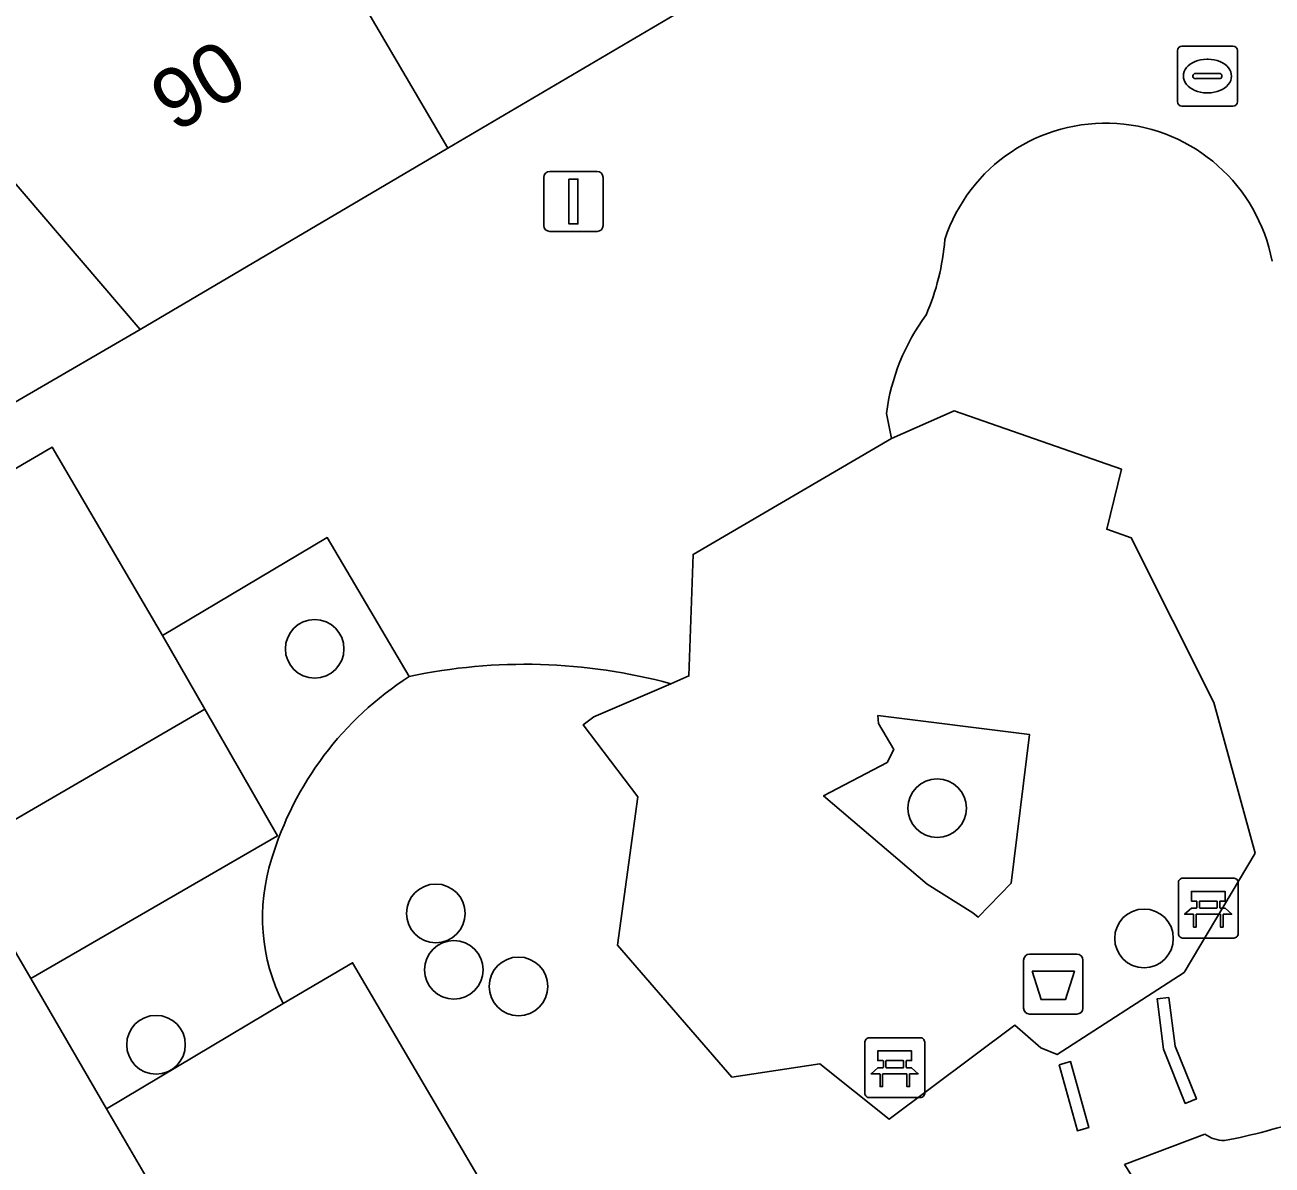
# Model space of a CAD drawing. Extents: x 161771 to 163125, y 382475 to 383179.
# Drawn here: x 162198.51 to 162219.32, y 382801.26 to 382820.27 of the extents above; entities that cross this region are included whole.
import ezdxf

# ---------------------------------------------------------------- set-up
doc = ezdxf.new("R2010")
doc.units = 0
for name, color, linetype in [('IMGEO_Afvalbak', 7, 'Continuous'), ('IMGEO_Bank', 7, 'Continuous'), ('IMGEO_Boom', 7, 'Continuous'), ('IMGEO_Erf', 7, 'Continuous'), ('IMGEO_Groenvoorziening', 7, 'Continuous'), ('IMGEO_Haag', 7, 'Continuous'), ('IMGEO_Lichtmast', 7, 'Continuous'), ('IMGEO_Pand', 7, 'Continuous'), ('IMGEO_Pand_nummerreeks', 7, 'Continuous'), ('IMGEO_Parkeervlak_open', 7, 'Continuous'), ('IMGEO_Rijbaan_lokaal_open', 7, 'Continuous'), ('IMGEO_Rioolput', 7, 'Continuous'), ('IMGEO_Voetpad_onverhard', 7, 'Continuous'), ('IMGEO_Woonerf_open', 7, 'Continuous')]:
    doc.layers.add(name, color=color, linetype=linetype)

msp = doc.modelspace()

# ---------------------------------------------------------------- linework, layer by layer
at = {"layer": 'IMGEO_Afvalbak'}
for p, q in [((162215.276, 382804.773), (162216.066, 382804.773)), ((162216.066, 382804.773), (162215.276, 382804.773)), ((162215.176, 382803.873), (162215.176, 382804.673)), ((162215.176, 382804.673), (162215.176, 382803.873)), ((162216.166, 382804.673), (162216.166, 382803.873)), ((162216.166, 382803.873), (162216.166, 382804.673)), ((162216.066, 382803.773), (162215.276, 382803.773)), ((162215.276, 382803.773), (162216.066, 382803.773))]:
    msp.add_line(p, q, dxfattribs=at)
msp.add_lwpolyline([(162215.319, 382804.487), (162216.023, 382804.487), (162215.874, 382804.017), (162215.468, 382804.017), (162215.319, 382804.487)], dxfattribs=at)
for centre, start, end in [((162215.276, 382804.673), 90, 180), ((162215.276, 382804.673), 90, 180), ((162216.066, 382804.673), 0, 90), ((162216.066, 382804.673), 360, 90), ((162215.276, 382803.873), 180, 270), ((162215.276, 382803.873), 180, 270), ((162216.066, 382803.873), 270, 0), ((162216.066, 382803.873), 270, 0)]:
    msp.add_arc(centre, 0.1, start, end, dxfattribs=at)
at = {"layer": 'IMGEO_Bank'}
for p, q in [((162217.833, 382806.042), (162218.674, 382806.042)), ((162218.674, 382806.042), (162217.833, 382806.042)), ((162218.758, 382805.967), (162218.758, 382805.126)), ((162218.758, 382805.126), (162218.758, 382805.967)), ((162217.758, 382805.117), (162217.758, 382805.958)), ((162217.758, 382805.958), (162217.758, 382805.117)), ((162218.067, 382805.548), (162218.067, 382805.654)), ((162218.111, 382805.654), (162218.111, 382805.548)), ((162218.399, 382805.66), (162218.117, 382805.66)), ((162218.405, 382805.548), (162218.405, 382805.654)), ((162218.449, 382805.654), (162218.449, 382805.548)), ((162218.455, 382805.44), (162218.062, 382805.44)), ((162218.117, 382805.542), (162218.399, 382805.542)), ((162218.683, 382805.042), (162217.842, 382805.042)), ((162217.842, 382805.042), (162218.683, 382805.042)), ((162212.525, 382802.455), (162212.525, 382803.296)), ((162212.525, 382803.296), (162212.525, 382802.455)), ((162212.6, 382803.38), (162213.441, 382803.38)), ((162213.441, 382803.38), (162212.6, 382803.38)), ((162213.525, 382803.305), (162213.525, 382802.464)), ((162213.525, 382802.464), (162213.525, 382803.305)), ((162212.834, 382802.886), (162212.834, 382802.992)), ((162212.878, 382802.992), (162212.878, 382802.886)), ((162213.166, 382802.998), (162212.884, 382802.998)), ((162212.884, 382802.88), (162213.166, 382802.88)), ((162213.172, 382802.886), (162213.172, 382802.992)), ((162213.216, 382802.992), (162213.216, 382802.886)), ((162213.222, 382802.778), (162212.829, 382802.778)), ((162213.45, 382802.38), (162212.609, 382802.38)), ((162212.609, 382802.38), (162213.45, 382802.38))]:
    msp.add_line(p, q, dxfattribs=at)
for points in [[(162218.061, 382805.66), (162217.975, 382805.66), (162217.975, 382805.821), (162218.538, 382805.821), (162218.538, 382805.66), (162218.455, 382805.66)], [(162218.005, 382805.44), (162217.863, 382805.44), (162217.975, 382805.542), (162218.061, 382805.542)], [(162218.055, 382805.433), (162218.055, 382805.226), (162218.012, 382805.226), (162218.012, 382805.433)], [(162218.455, 382805.542), (162218.538, 382805.542), (162218.65, 382805.44), (162218.511, 382805.44)], [(162218.505, 382805.433), (162218.505, 382805.226), (162218.461, 382805.226), (162218.461, 382805.433)], [(162212.828, 382802.998), (162212.742, 382802.998), (162212.742, 382803.159), (162213.305, 382803.159), (162213.305, 382802.998), (162213.222, 382802.998)], [(162212.772, 382802.778), (162212.63, 382802.778), (162212.742, 382802.88), (162212.828, 382802.88)], [(162213.222, 382802.88), (162213.305, 382802.88), (162213.417, 382802.778), (162213.278, 382802.778)], [(162212.822, 382802.771), (162212.822, 382802.564), (162212.779, 382802.564), (162212.779, 382802.771)], [(162213.272, 382802.771), (162213.272, 382802.564), (162213.228, 382802.564), (162213.228, 382802.771)]]:
    msp.add_lwpolyline(points, dxfattribs=at)
for centre, radius, start, end in [((162217.836, 382805.964), 0.0779, 92.4484, 184.2845), ((162217.836, 382805.964), 0.0779, 92.4484, 184.2845), ((162218.68, 382805.964), 0.0779, 2.4484, 94.2845), ((162218.68, 382805.964), 0.0779, 2.4484, 94.2845), ((162218.06, 382805.653), 0.00671, 2.8957, 87.1043), ((162218.06, 382805.549), 0.00671, 272.8957, 357.1043), ((162218.117, 382805.653), 0.00671, 92.8957, 177.1043), ((162218.117, 382805.549), 0.00671, 182.8957, 267.1043), ((162218.399, 382805.653), 0.00671, 2.8957, 87.1043), ((162218.399, 382805.549), 0.00671, 272.8957, 357.1043), ((162218.456, 382805.653), 0.00671, 92.8957, 177.1043), ((162218.456, 382805.549), 0.00671, 182.8957, 267.1043), ((162218.005, 382805.433), 0.00671, 2.8957, 87.1043), ((162218.062, 382805.433), 0.00671, 92.8957, 177.1043), ((162218.454, 382805.433), 0.00671, 2.8957, 87.1043), ((162218.511, 382805.433), 0.00671, 92.8957, 177.1043), ((162217.836, 382805.12), 0.0779, 182.4484, 274.2845), ((162217.836, 382805.12), 0.0779, 182.4484, 274.2845), ((162218.68, 382805.12), 0.0779, 272.4484, 4.2845), ((162218.68, 382805.12), 0.0779, 272.4484, 4.2845), ((162212.603, 382803.302), 0.0779, 92.4484, 184.2845), ((162212.603, 382803.302), 0.0779, 92.4484, 184.2845), ((162213.447, 382803.302), 0.0779, 2.4484, 94.2845), ((162213.447, 382803.302), 0.0779, 2.4484, 94.2845), ((162212.827, 382802.991), 0.00671, 2.8957, 87.1043), ((162212.827, 382802.887), 0.00671, 272.8957, 357.1043), ((162212.884, 382802.991), 0.00671, 92.8957, 177.1043), ((162212.884, 382802.887), 0.00671, 182.8957, 267.1043), ((162213.166, 382802.991), 0.00671, 2.8957, 87.1043), ((162213.166, 382802.887), 0.00671, 272.8957, 357.1043), ((162213.223, 382802.991), 0.00671, 92.8957, 177.1043), ((162213.223, 382802.887), 0.00671, 182.8957, 267.1043), ((162212.772, 382802.771), 0.00671, 2.8957, 87.1043), ((162212.829, 382802.771), 0.00671, 92.8957, 177.1043), ((162213.221, 382802.771), 0.00671, 2.8957, 87.1043), ((162213.278, 382802.771), 0.00671, 92.8957, 177.1043), ((162212.603, 382802.458), 0.0779, 182.4484, 274.2845), ((162212.603, 382802.458), 0.0779, 182.4484, 274.2845), ((162213.447, 382802.458), 0.0779, 272.4484, 4.2845), ((162213.447, 382802.458), 0.0779, 272.4484, 4.2845)]:
    msp.add_arc(centre, radius, start, end, dxfattribs=at)
at = {"layer": 'IMGEO_Boom'}
for centre in [(162203.343, 382809.865), (162213.733, 382807.209), (162205.365, 382805.454), (162217.185, 382805.037), (162205.667, 382804.512), (162206.744, 382804.236), (162200.695, 382803.263)]:
    msp.add_circle(centre, 0.489, dxfattribs=at)
at = {"layer": 'IMGEO_Erf'}
msp.add_lwpolyline([(162182.282, 382828.451), (162195.867, 382812.544), (162200.429, 382815.195), (162197.177, 382818.993), (162194.176, 382822.44)], dxfattribs=at)
at = {"layer": 'IMGEO_Groenvoorziening'}
for points in [[(162212.886, 382813.791), (162212.972, 382813.373), (162214.015, 382813.836), (162216.811, 382812.862), (162216.563, 382811.862), (162216.972, 382811.72), (162218.348, 382808.971), (162219.041, 382806.456), (162217.853, 382804.465), (162215.734, 382803.098), (162215.465, 382803.21), (162215.031, 382803.587), (162212.93, 382802.02), (162211.772, 382802.945), (162210.307, 382802.719), (162208.399, 382804.921), (162208.738, 382807.398), (162207.824, 382808.597), (162208.003, 382808.733), (162209.288, 382809.284)], [(162204.92, 382809.405), (162203.552, 382811.721), (162200.801, 382810.091), (162201.507, 382808.861), (162202.72, 382806.749), (162198.606, 382804.365), (162199.871, 382802.195), (162202.816, 382803.949)], [(162202.816, 382803.949), (162203.975, 382804.63), (162207.784, 382798.145), (162206.378, 382797.335)], [(162216.857, 382801.264), (162218.201, 382801.77)]]:
    msp.add_lwpolyline(points, dxfattribs=at)
for points in [[(162215.271, 382808.439), (162212.744, 382808.752), (162212.753, 382808.621), (162213.007, 382808.187), (162212.9, 382807.971), (162211.838, 382807.413), (162213.566, 382805.94), (162214.328, 382805.46), (162214.415, 382805.388), (162214.969, 382805.956)], [(162217.6, 382804.052), (162217.704, 382803.241), (162218.06, 382802.358), (162217.874, 382802.284), (162217.508, 382803.191), (162217.402, 382804.026)], [(162217.6, 382804.052), (162217.402, 382804.026), (162217.508, 382803.191), (162217.874, 382802.284), (162218.06, 382802.358), (162217.704, 382803.241)], [(162215.766, 382802.928), (162215.958, 382802.982), (162216.265, 382801.882), (162216.073, 382801.828)], [(162215.766, 382802.928), (162216.073, 382801.828), (162216.265, 382801.882), (162215.958, 382802.982)]]:
    msp.add_lwpolyline(points, close=True, dxfattribs=at)
for centre, radius, start, end in [((162216.544, 382815.808), 2.827, 10.7095, 161.7069), ((162209.898, 382817.007), 3.974, 336.6936, 355.4909), ((162216.379, 382813.34), 3.522, 143.4946, 172.6384), ((162206.855, 382800.346), 9.263, 74.7705, 102.0559), ((162207.881, 382804.784), 5.488, 122.651, 163.345), ((162207.881, 382804.784), 5.488, 122.651, 163.345), ((162205.647, 382805.388), 3.175, 162.2232, 206.9417), ((162205.647, 382805.388), 3.175, 162.2232, 206.9417), ((162216.798, 382810.916), 9.412, 280.5915, 289.3074), ((162218.533, 382802.237), 0.573, 234.5728, 269.506), ((162213.843, 382799.169), 3.67, 14.3538, 34.8034)]:
    msp.add_arc(centre, radius, start, end, dxfattribs=at)
at = {"layer": 'IMGEO_Haag'}
for points in [[(162217.6, 382804.052), (162217.402, 382804.026), (162217.508, 382803.191), (162217.874, 382802.284), (162218.06, 382802.358), (162217.704, 382803.241)], [(162215.766, 382802.928), (162216.073, 382801.828), (162216.265, 382801.882), (162215.958, 382802.982)]]:
    msp.add_lwpolyline(points, close=True, dxfattribs=at)
at = {"layer": 'IMGEO_Lichtmast'}
for p, q in [((162207.267, 382817.828), (162208.057, 382817.828)), ((162208.057, 382817.828), (162207.267, 382817.828)), ((162207.167, 382816.928), (162207.167, 382817.728)), ((162207.167, 382817.728), (162207.167, 382816.928)), ((162208.157, 382817.728), (162208.157, 382816.928)), ((162208.157, 382816.928), (162208.157, 382817.728)), ((162208.057, 382816.828), (162207.267, 382816.828)), ((162207.267, 382816.828), (162208.057, 382816.828))]:
    msp.add_line(p, q, dxfattribs=at)
msp.add_lwpolyline([(162207.587, 382817.703), (162207.737, 382817.703), (162207.737, 382816.953), (162207.587, 382816.953), (162207.587, 382817.703)], dxfattribs=at)
for centre, start, end in [((162207.267, 382817.728), 90, 180), ((162207.267, 382817.728), 90, 180), ((162208.057, 382817.728), 0, 90), ((162208.057, 382817.728), 360, 90), ((162207.267, 382816.928), 180, 270), ((162207.267, 382816.928), 180, 270), ((162208.057, 382816.928), 270, 0), ((162208.057, 382816.928), 270, 0)]:
    msp.add_arc(centre, 0.1, start, end, dxfattribs=at)
at = {"layer": 'IMGEO_Pand'}
for points in [[(162207.923, 382826.769), (162203.743, 382833.873), (162201.205, 382832.379), (162203.682, 382827.694), (162200.946, 382826.084), (162201.263, 382825.545), (162205.566, 382818.22), (162211.052, 382821.45)], [(162201.263, 382825.545), (162200.789, 382825.266), (162199.003, 382824.215), (162197.608, 382826.584), (162195.997, 382825.636), (162195.652, 382826.221), (162192.394, 382824.304), (162193.668, 382822.141), (162194.176, 382822.44), (162197.177, 382818.993), (162200.429, 382815.195), (162205.566, 382818.22)]]:
    msp.add_lwpolyline(points, close=True, dxfattribs=at)
at = {"layer": 'IMGEO_Parkeervlak_open'}
for points in [[(162202.72, 382806.749), (162201.507, 382808.861), (162197.384, 382806.462), (162198.606, 382804.365)], [(162202.816, 382803.949), (162199.871, 382802.195), (162203.647, 382795.723), (162206.378, 382797.335), (162207.784, 382798.145), (162203.975, 382804.63)]]:
    msp.add_lwpolyline(points, close=True, dxfattribs=at)
at = {"layer": 'IMGEO_Rijbaan_lokaal_open'}
msp.add_lwpolyline([(162199.871, 382802.195), (162198.606, 382804.365), (162197.384, 382806.462), (162201.507, 382808.861), (162200.801, 382810.091), (162198.963, 382813.23), (162185.367, 382805.288), (162186.876, 382803.054), (162186.944, 382802.954), (162191.059, 382805.327), (162198.408, 382792.581), (162197.143, 382791.846), (162199.588, 382787.697), (162206.107, 382791.577), (162203.647, 382795.723)], close=True, dxfattribs=at)
at = {"layer": 'IMGEO_Rioolput'}
for p, q in [((162217.818, 382819.92), (162218.67, 382819.92)), ((162217.743, 382818.994), (162217.743, 382819.846)), ((162218.231, 382819.7), (162218.256, 382819.7)), ((162218.744, 382819.846), (162218.744, 382818.994)), ((162218.002, 382819.414), (162218.002, 382819.426)), ((162218.44, 382819.377), (162218.042, 382819.377)), ((162218.045, 382819.463), (162218.443, 382819.463)), ((162218.486, 382819.426), (162218.486, 382819.414)), ((162218.254, 382819.14), (162218.229, 382819.14)), ((162218.67, 382818.92), (162217.818, 382818.92))]:
    msp.add_line(p, q, dxfattribs=at)
for points in [[(162217.818, 382819.92), (162218.67, 382819.92)], [(162217.743, 382818.994), (162217.743, 382819.846)], [(162218.744, 382819.846), (162218.744, 382818.994)], [(162218.67, 382818.92), (162217.818, 382818.92)]]:
    msp.add_lwpolyline(points, dxfattribs=at)
for centre, radius, start, end in [((162217.82, 382819.844), 0.0765, 91.552, 178.448), ((162217.82, 382819.844), 0.0765, 91.552, 178.448), ((162218.668, 382819.844), 0.0765, 1.552, 88.448), ((162218.668, 382819.844), 0.0765, 1.552, 88.448), ((162218.042, 382819.423), 0.0403, 85.8775, 175.7526), ((162218.039, 382819.413), 0.0366, 178.938, 274.7102), ((162218.443, 382819.42), 0.043, 264.8664, 352.4533), ((162218.447, 382819.425), 0.0386, 1.7309, 96.639), ((162217.82, 382818.996), 0.0765, 181.552, 268.448), ((162217.82, 382818.996), 0.0765, 181.552, 268.448), ((162218.668, 382818.996), 0.0765, 271.552, 358.448), ((162218.668, 382818.996), 0.0765, 271.552, 358.448)]:
    msp.add_arc(centre, radius, start, end, dxfattribs=at)
for centre, major_axis, ratio, start_param, end_param in [((162218.23, 382819.42), (-0.387, 0.002), 0.722429, 4.712389, 7.853982), ((162218.255, 382819.42), (-0.39, 0.002), 0.717154, 1.570796, 4.712389)]:
    msp.add_ellipse(centre, major_axis=major_axis, ratio=ratio, start_param=start_param, end_param=end_param, dxfattribs=at)
at = {"layer": 'IMGEO_Voetpad_onverhard'}
for points in [[(162218.348, 382808.971), (162216.972, 382811.72), (162216.563, 382811.862), (162216.811, 382812.862), (162214.015, 382813.836), (162212.972, 382813.373), (162209.659, 382811.442), (162209.589, 382809.414), (162209.288, 382809.284), (162208.003, 382808.733), (162207.824, 382808.597), (162208.738, 382807.398), (162208.399, 382804.921), (162210.307, 382802.719), (162211.772, 382802.945), (162212.93, 382802.02), (162215.031, 382803.587), (162215.465, 382803.21), (162215.734, 382803.098), (162217.853, 382804.465), (162219.041, 382806.456)], [(162212.753, 382808.621), (162212.744, 382808.752), (162215.271, 382808.439), (162214.969, 382805.956), (162214.415, 382805.388), (162214.328, 382805.46), (162213.566, 382805.94), (162211.838, 382807.413), (162212.9, 382807.971), (162213.007, 382808.187)]]:
    msp.add_lwpolyline(points, close=True, dxfattribs=at)
at = {"layer": 'IMGEO_Woonerf_open'}
for points in [[(162204.608, 382838.979), (162208.381, 382835.72), (162211.54, 382837.579), (162212.935, 382835.209), (162209.776, 382833.35), (162212.176, 382829.271), (162207.923, 382826.769), (162211.052, 382821.45), (162205.566, 382818.22), (162200.429, 382815.195), (162195.867, 382812.544), (162191.304, 382809.893), (162189.983, 382809.126), (162187.315, 382807.576), (162184.806, 382806.118), (162185.367, 382805.288), (162198.963, 382813.23), (162200.801, 382810.091), (162203.552, 382811.721), (162204.92, 382809.405)], [(162209.288, 382809.284), (162209.589, 382809.414), (162209.659, 382811.442), (162212.972, 382813.373), (162212.886, 382813.791)], [(162218.201, 382801.77), (162216.857, 382801.264)]]:
    msp.add_lwpolyline(points, dxfattribs=at)
for centre, radius, start, end in [((162216.544, 382815.808), 2.827, 10.7095, 161.7069), ((162209.898, 382817.007), 3.974, 336.6936, 355.4909), ((162216.379, 382813.34), 3.522, 143.4946, 172.6384), ((162206.855, 382800.346), 9.263, 74.7705, 102.0559), ((162216.798, 382810.916), 9.412, 280.5915, 289.3074), ((162218.533, 382802.237), 0.573, 234.5728, 269.506), ((162213.843, 382799.169), 3.67, 14.3538, 34.8034)]:
    msp.add_arc(centre, radius, start, end, dxfattribs=at)

# ---------------------------------------------------------------- texts
at = {"layer": 'IMGEO_Pand_nummerreeks'}
msp.add_text('90', height=1, rotation=30.4928, dxfattribs=at).set_placement((162201.009, 382818.461))

doc.saveas('drawing.dxf')
